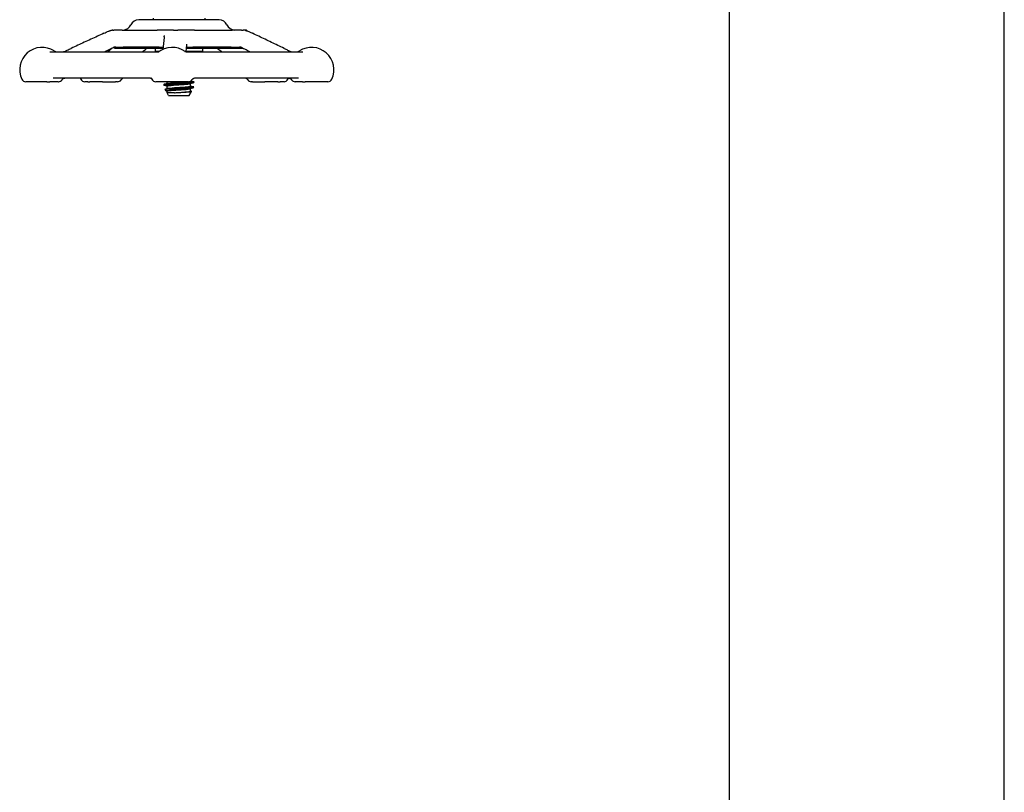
# Model space of a CAD drawing. Header units: inches. Extents: x 24 to 1128, y -94 to 748.
# Tile 536 of 573: x 662 to 676, y 553 to 564. Entities that reach past the tile are written whole.
import ezdxf

# ---------------------------------------------------------------- set-up
doc = ezdxf.new("R2010")
doc.units = ezdxf.units.IN
doc.header["$LTSCALE"] = 32
doc.header["$MEASUREMENT"] = 0
doc.layers.add('Visible (ANSI)', color=7, linetype='Continuous', lineweight=30)

msp = doc.modelspace()

# ---------------------------------------------------------------- linework, layer by layer
at = {"layer": 'Visible (ANSI)'}
for p, q in [((672.38339, 568.53262), (672.38339, 550.48892)), ((676.38339, 550.48892), (676.38339, 565.50527)), ((664.96672, 564.12502), (663.80009, 564.12502)), ((664.00839, 564.14502), (664.00839, 564.12502)), ((664.75839, 564.14502), (664.75839, 564.12502)), ((663.42416, 563.97502), (663.41331, 563.97502)), ((663.42416, 563.97502), (663.43961, 563.97502)), ((663.55725, 563.97502), (663.43961, 563.97502)), ((663.55725, 563.97502), (664.06854, 563.97502)), ((664.3069, 563.97502), (664.06854, 563.97502)), ((664.3069, 563.97502), (664.36553, 563.97502)), ((664.60926, 563.97502), (664.36553, 563.97502)), ((664.60926, 563.97502), (665.15741, 563.97502)), ((665.29535, 563.97502), (665.15741, 563.97502)), ((665.29535, 563.97502), (665.31614, 563.97502)), ((665.34913, 563.97502), (665.31614, 563.97502)), ((665.34913, 563.97502), (665.35214, 563.97502)), ((663.44589, 563.72486), (663.44589, 563.70939)), ((663.46551, 563.72501), (663.57437, 563.72501)), ((664.09629, 563.72501), (663.57437, 563.72501)), ((664.09629, 563.72501), (663.57437, 563.72501)), ((664.09629, 563.72501), (664.15348, 563.72501)), ((664.49115, 563.72501), (664.5839, 563.72501)), ((665.14345, 563.72501), (664.5839, 563.72501)), ((665.14345, 563.72501), (664.5839, 563.72501)), ((665.14345, 563.72501), (665.26476, 563.72501)), ((662.50489, 563.66002), (664.08559, 563.66002)), ((663.44589, 563.70939), (664.15179, 563.70939)), ((664.03964, 563.70939), (664.03964, 563.66152)), ((664.09518, 563.66152), (664.03964, 563.66152)), ((664.05415, 563.66002), (664.05703, 563.66152)), ((664.72714, 563.66152), (664.48432, 563.66152)), ((664.48948, 563.70939), (665.31202, 563.70939)), ((664.48964, 563.66002), (666.1843, 563.66002)), ((664.70824, 563.66152), (664.70536, 563.66002)), ((664.72714, 563.70939), (664.72714, 563.66152)), ((662.4648, 563.22252), (662.15643, 563.22252)), ((662.4648, 563.22252), (662.50716, 563.22252)), ((662.62613, 563.22252), (662.50716, 563.22252)), ((663.95727, 563.27502), (662.55562, 563.27502)), ((662.62613, 563.22252), (662.63154, 563.22252)), ((663.05914, 563.22252), (663.01512, 563.22252)), ((663.05914, 563.22252), (663.08775, 563.22252)), ((663.27303, 563.22252), (663.08775, 563.22252)), ((663.27303, 563.22252), (663.46209, 563.22252)), ((663.49095, 563.22252), (663.46209, 563.22252)), ((664.52189, 563.22252), (664.04756, 563.22252)), ((664.16464, 563.18455), (664.16464, 563.1727)), ((664.21339, 563.1987), (664.21339, 563.22252)), ((664.21339, 563.12456), (664.21339, 563.16009)), ((664.52189, 563.22252), (664.52197, 563.22252)), ((664.55339, 563.16009), (664.55339, 563.19562)), ((664.59232, 563.13309), (664.60052, 563.1479)), ((664.60214, 563.22162), (664.60214, 563.20977)), ((666.12232, 563.27502), (664.61961, 563.27502)), ((665.45442, 563.22252), (665.43547, 563.22252)), ((665.45442, 563.22252), (665.63077, 563.22252)), ((665.8214, 563.22252), (665.63077, 563.22252)), ((665.8214, 563.22252), (665.85325, 563.22252)), ((665.9113, 563.22252), (665.85325, 563.22252)), ((666.07386, 563.22252), (666.07561, 563.22252)), ((666.17911, 563.22252), (666.07561, 563.22252)), ((666.17911, 563.22252), (666.21972, 563.22252)), ((666.54939, 563.22252), (666.21972, 563.22252)), ((664.19838, 563.08983), (664.18421, 563.11547)), ((664.21339, 563.06268), (664.21339, 563.08595)), ((664.31704, 563.06268), (664.21339, 563.06268)), ((664.23422, 563.02502), (664.21339, 563.06268)), ((664.23422, 563.02502), (664.53256, 563.02502)), ((664.53256, 563.02502), (664.56465, 563.08304)), ((664.55339, 563.08595), (664.55339, 563.12148))]:
    msp.add_line(p, q, dxfattribs=at)
for centre, radius, start, end in [((663.57089, 564.10002), 0.125, 270, 336.421822), ((663.80002, 564.00002), 0.125, 90, 156.421822), ((664.96676, 564.00002), 0.125, 23.578178, 90), ((665.19589, 564.10002), 0.125, 203.578178, 270), ((665.35214, 563.94377), 0.03125, 30.661593, 90), ((662.3936, 563.39752), 0.325, 57.004115, 205.376934), ((664.28473, 563.39752), 0.325, 54.084412, 129.508636), ((666.31221, 563.39752), 0.325, 334.623066, 122.995885), ((662.60462, 563.72252), 0.0625, 237.004115, 270), ((663.25229, 563.39752), 0.325, 64.985169, 66.048721), ((666.10119, 563.72252), 0.0625, 270, 302.995885), ((662.15643, 563.28502), 0.0625, 205.376934, 270), ((662.63153, 563.28502), 0.0625, 270, 327.274302), ((663.25229, 563.39752), 0.325, 202.143221, 205.376934), ((663.01512, 563.28502), 0.0625, 205.376934, 270), ((663.49095, 563.28502), 0.0625, 270, 324.549457), ((663.59278, 563.21252), 0.0625, 90, 144.549457), ((664.28473, 563.39752), 0.325, 200.670713, 205.376934), ((664.04756, 563.28502), 0.0625, 205.376934, 270), ((664.52197, 563.28502), 0.0625, 270, 331.080836), ((665.33364, 563.21252), 0.0625, 35.450543, 90), ((665.43547, 563.28502), 0.0625, 215.450543, 270), ((665.9113, 563.28502), 0.0625, 270, 334.623066), ((665.67413, 563.39752), 0.325, 334.623066, 337.856402), ((666.07386, 563.28502), 0.0625, 214.46729, 270), ((666.54939, 563.28502), 0.0625, 270, 334.623066)]:
    msp.add_arc(centre, radius, start, end, dxfattribs=at)
for points, knots in [([(663.2925, 563.9273), (663.26079, 563.91273), (663.22909, 563.89816), (663.16568, 563.869), (663.13398, 563.85442), (663.07059, 563.82525), (663.03889, 563.81067), (662.9755, 563.78149), (662.9438, 563.7669), (662.88042, 563.73771), (662.84873, 563.72312), (662.81703, 563.70852)], [0.42287225, 0.42287225, 0.42287225, 0.42287225, 0.6967656, 0.6967656, 0.97065896, 0.97065896, 1.24455231, 1.24455231, 1.51844567, 1.51844567, 1.79233902, 1.79233902, 1.79233902, 1.79233902]), ([(663.2925, 563.9273), (663.3038, 563.93249), (663.31525, 563.93773), (663.33916, 563.94835), (663.35178, 563.95384), (663.36859, 563.9608), (663.37321, 563.96268), (663.38203, 563.96613), (663.38623, 563.96769), (663.392, 563.96965), (663.39384, 563.97024), (663.3967, 563.97109), (663.39767, 563.97137), (663.39924, 563.97179), (663.39979, 563.97194), (663.40093, 563.97223), (663.40154, 563.97238), (663.40248, 563.97261), (663.4028, 563.97269), (663.40342, 563.97284), (663.40372, 563.97291), (663.40427, 563.97303), (663.40451, 563.97309), (663.40515, 563.97324), (663.40545, 563.97331), (663.40613, 563.97346), (663.40635, 563.97351), (663.40653, 563.97355), (663.40656, 563.97356), (663.40656, 563.97356)], [0, 0, 0, 0, 0.097641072, 0.097641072, 0.200146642, 0.200146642, 0.239300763, 0.239300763, 0.278646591, 0.278646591, 0.298148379, 0.298148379, 0.307905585, 0.307905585, 0.3127903, 0.3127903, 0.317711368, 0.317711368, 0.32016895, 0.32016895, 0.322641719, 0.322641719, 0.325111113, 0.325111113, 0.330090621, 0.330090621, 0.339961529, 0.339961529, 0.345501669, 0.345501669, 0.345501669, 0.345501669]), ([(663.40238, 563.97259), (663.40264, 563.9727), (663.40287, 563.9728), (663.40381, 563.97318), (663.40425, 563.97334), (663.40556, 563.9738), (663.40573, 563.97386), (663.40704, 563.97424), (663.4076, 563.9744), (663.4087, 563.97463), (663.40911, 563.9747), (663.40993, 563.97482), (663.41031, 563.97487), (663.41096, 563.97493), (663.41115, 563.97495), (663.41155, 563.97497), (663.41173, 563.97498), (663.41205, 563.97499), (663.4121, 563.975), (663.41219, 563.975), (663.41224, 563.975), (663.41233, 563.975), (663.41239, 563.975), (663.41248, 563.97501), (663.41251, 563.97501), (663.41257, 563.97501), (663.4126, 563.97501), (663.41266, 563.97501), (663.41269, 563.97501), (663.41277, 563.97501), (663.41282, 563.97501), (663.41294, 563.97501), (663.413, 563.97501), (663.41308, 563.97501), (663.41312, 563.97501), (663.41317, 563.97501), (663.41318, 563.97501), (663.41323, 563.97502), (663.41327, 563.97502), (663.41331, 563.97502)], [0.11779335, 0.11779335, 0.11779335, 0.11779335, 0.125396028, 0.125396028, 0.152672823, 0.152672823, 0.22590879, 0.22590879, 0.259837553, 0.259837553, 0.277093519, 0.277093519, 0.290038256, 0.290038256, 0.294893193, 0.294893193, 0.298545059, 0.298545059, 0.299175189, 0.299175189, 0.299644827, 0.299644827, 0.300118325, 0.300118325, 0.300354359, 0.300354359, 0.300591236, 0.300591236, 0.300827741, 0.300827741, 0.301305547, 0.301305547, 0.302258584, 0.302258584, 0.303198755, 0.303198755, 0.304136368, 0.304136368, 0.306750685, 0.306750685, 0.306750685, 0.306750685]), ([(664.16988, 563.87721), (664.16831, 563.86265), (664.16673, 563.84807), (664.16359, 563.81892), (664.16202, 563.80434), (664.15888, 563.77517), (664.1573, 563.76058), (664.15416, 563.73141), (664.15259, 563.71682), (664.1507, 563.69925), (664.15038, 563.69627), (664.15006, 563.6933)], [0.73329616, 0.73329616, 0.73329616, 0.73329616, 1.00718952, 1.00718952, 1.28108287, 1.28108287, 1.55497623, 1.55497623, 1.82886959, 1.82886959, 1.88472412, 1.88472412, 1.88472412, 1.88472412]), ([(664.16988, 563.87721), (664.16998, 563.87817), (664.17012, 563.87951), (664.17054, 563.88287), (664.17086, 563.88511), (664.1716, 563.88922), (664.17199, 563.89108), (664.17249, 563.89334), (664.17265, 563.89405), (664.17279, 563.8947), (664.17283, 563.89486), (664.17284, 563.89492), (664.17284, 563.89493), (664.17284, 563.89493)], [0, 0, 0, 0, 0.0188180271, 0.0188180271, 0.0424437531, 0.0424437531, 0.0633585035, 0.0633585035, 0.0765189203, 0.0765189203, 0.0837326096, 0.0837326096, 0.085554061, 0.085554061, 0.085554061, 0.085554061]), ([(665.3453, 563.97151), (665.3453, 563.97151), (665.34533, 563.9715), (665.34553, 563.97145), (665.34565, 563.97141), (665.34596, 563.97133), (665.34608, 563.97129), (665.34639, 563.97121), (665.34658, 563.97116), (665.34701, 563.97104), (665.34725, 563.97097), (665.34797, 563.97077), (665.34847, 563.97063), (665.35083, 563.96995), (665.35252, 563.96944), (665.35759, 563.96782), (665.36101, 563.96663), (665.37172, 563.96268), (665.37932, 563.95962), (665.39454, 563.95327), (665.40232, 563.9499), (665.42447, 563.94007), (665.43852, 563.93349), (665.45224, 563.92699)], [0.550231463, 0.550231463, 0.550231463, 0.550231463, 0.555732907, 0.555732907, 0.55952642, 0.55952642, 0.561423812, 0.561423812, 0.563337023, 0.563337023, 0.565252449, 0.565252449, 0.569117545, 0.569117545, 0.584439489, 0.584439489, 0.614643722, 0.614643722, 0.676078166, 0.676078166, 0.740399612, 0.740399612, 0.862737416, 0.862737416, 0.862737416, 0.862737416]), ([(665.91314, 563.7082), (665.88242, 563.7228), (665.8517, 563.7374), (665.79025, 563.76658), (665.75953, 563.78117), (665.69808, 563.81035), (665.66735, 563.82494), (665.6059, 563.8541), (665.57517, 563.86869), (665.51371, 563.89784), (665.48298, 563.91242), (665.45224, 563.92699)], [0.96010468, 0.96010468, 0.96010468, 0.96010468, 1.23399804, 1.23399804, 1.5078914, 1.5078914, 1.78178476, 1.78178476, 2.05567812, 2.05567812, 2.32957148, 2.32957148, 2.32957148, 2.32957148]), ([(663.4423, 563.72477), (663.4423, 563.72477), (663.4423, 563.72477), (663.44223, 563.72474), (663.44211, 563.7247), (663.44167, 563.72453), (663.44143, 563.72443), (663.44074, 563.72412), (663.44027, 563.7239), (663.43921, 563.72338), (663.43865, 563.7231), (663.43723, 563.72234), (663.43632, 563.72184), (663.43273, 563.71982), (663.42999, 563.71818), (663.4232, 563.71419), (663.41918, 563.7119), (663.4054, 563.70441), (663.39474, 563.69936), (663.38403, 563.69444)], [0.14183772, 0.14183772, 0.14183772, 0.14183772, 0.146079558, 0.146079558, 0.156573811, 0.156573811, 0.163607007, 0.163607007, 0.170788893, 0.170788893, 0.176838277, 0.176838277, 0.18529246, 0.18529246, 0.210053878, 0.210053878, 0.248401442, 0.248401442, 0.341016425, 0.341016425, 0.341016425, 0.341016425]), ([(663.46549, 563.72501), (663.46519, 563.72501), (663.4649, 563.72501), (663.4646, 563.72501), (663.46459, 563.72501), (663.46456, 563.72501), (663.46454, 563.72501), (663.46445, 563.72501), (663.46439, 563.72501), (663.46426, 563.72501), (663.4642, 563.72501), (663.46337, 563.72501), (663.46269, 563.72501), (663.46107, 563.72501), (663.46016, 563.72501), (663.45672, 563.725), (663.45425, 563.725), (663.45058, 563.72496), (663.44952, 563.72494), (663.44789, 563.72491), (663.44738, 563.7249), (663.44629, 563.72487), (663.4457, 563.72485), (663.44478, 563.72481), (663.44447, 563.7248), (663.44402, 563.72477), (663.44387, 563.72476), (663.44345, 563.72474), (663.4432, 563.72472), (663.44274, 563.72469), (663.44254, 563.72467), (663.4422, 563.72464), (663.44207, 563.72463), (663.44193, 563.72461), (663.4419, 563.72461), (663.44188, 563.72461)], [0, 0, 0, 0, 0.002309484, 0.002309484, 0.002382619, 0.002382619, 0.0025284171, 0.0025284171, 0.0031079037, 0.0031079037, 0.0037043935, 0.0037043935, 0.0110744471, 0.0110744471, 0.0208971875, 0.0208971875, 0.0483143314, 0.0483143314, 0.0589572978, 0.0589572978, 0.0635895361, 0.0635895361, 0.068304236, 0.068304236, 0.0706553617, 0.0706553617, 0.0718166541, 0.0718166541, 0.0741661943, 0.0741661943, 0.0770362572, 0.0770362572, 0.0800755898, 0.0800755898, 0.0808559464, 0.0808559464, 0.0808559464, 0.0808559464]), ([(664.49327, 563.74452), (664.49153, 563.7284), (664.48979, 563.71227), (664.48676, 563.68419), (664.48547, 563.67224), (664.48419, 563.66029)], [0.771603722, 0.771603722, 0.771603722, 0.771603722, 1.074742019, 1.074742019, 1.299248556, 1.299248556, 1.299248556, 1.299248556]), ([(664.4952, 563.77054), (664.4952, 563.77054), (664.4952, 563.77054), (664.4952, 563.77052), (664.49518, 563.77032), (664.49513, 563.76941), (664.49507, 563.76846), (664.49492, 563.76596), (664.49483, 563.76428), (664.4946, 563.76038), (664.49445, 563.75813), (664.49409, 563.75304), (664.49385, 563.75014), (664.49351, 563.74674), (664.49342, 563.74592), (664.49332, 563.74497), (664.49329, 563.74474), (664.49327, 563.74452)], [0.395052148, 0.395052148, 0.395052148, 0.395052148, 0.395584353, 0.395584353, 0.405250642, 0.405250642, 0.421321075, 0.421321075, 0.442620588, 0.442620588, 0.471004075, 0.471004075, 0.508904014, 0.508904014, 0.521535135, 0.521535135, 0.525741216, 0.525741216, 0.525741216, 0.525741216]), ([(665.28547, 563.72486), (665.28523, 563.72487), (665.285, 563.72487), (665.28408, 563.7249), (665.28343, 563.72491), (665.2821, 563.72494), (665.28143, 563.72495), (665.27895, 563.72498), (665.27722, 563.72499), (665.27381, 563.72501), (665.27213, 563.72501), (665.26962, 563.72501), (665.26878, 563.72501), (665.2673, 563.72501), (665.26667, 563.72501), (665.2659, 563.72501), (665.26581, 563.72501), (665.2657, 563.72501), (665.26568, 563.72501), (665.26564, 563.72501), (665.26561, 563.72501), (665.26558, 563.72501), (665.26557, 563.72501), (665.2653, 563.72501), (665.26503, 563.72501), (665.26477, 563.72501)], [0.2872812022, 0.2872812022, 0.2872812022, 0.2872812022, 0.2890649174, 0.2890649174, 0.2943712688, 0.2943712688, 0.3003360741, 0.3003360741, 0.3169538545, 0.3169538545, 0.3333826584, 0.3333826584, 0.3415798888, 0.3415798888, 0.3477304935, 0.3477304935, 0.3485002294, 0.3485002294, 0.3486639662, 0.3486639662, 0.3488290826, 0.3488290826, 0.3489130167, 0.3489130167, 0.3511479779, 0.3511479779, 0.3511479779, 0.3511479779]), ([(665.34076, 563.69475), (665.32903, 563.70031), (665.31757, 563.70604), (665.30263, 563.71485), (665.29872, 563.71726), (665.29331, 563.72051), (665.29183, 563.72139), (665.2893, 563.72285), (665.28821, 563.72345), (665.28665, 563.72427), (665.28609, 563.72456), (665.28506, 563.72506), (665.28462, 563.72526), (665.28404, 563.72551), (665.28386, 563.72559), (665.28367, 563.72566), (665.28363, 563.72568), (665.28363, 563.72568)], [0, 0, 0, 0, 0.104741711, 0.104741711, 0.140935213, 0.140935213, 0.154491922, 0.154491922, 0.164716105, 0.164716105, 0.171023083, 0.171023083, 0.178491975, 0.178491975, 0.185464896, 0.185464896, 0.191706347, 0.191706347, 0.191706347, 0.191706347]), ([(662.69666, 563.66002), (662.69693, 563.66002), (662.6972, 563.66002), (662.69748, 563.66002), (662.6975, 563.66002), (662.69753, 563.66002), (662.69754, 563.66002), (662.69778, 563.66002), (662.69794, 563.66002), (662.69829, 563.66002), (662.69846, 563.66002), (662.69908, 563.66002), (662.69953, 563.66002), (662.70085, 563.66002), (662.70173, 563.66002), (662.7041, 563.66003), (662.70561, 563.66004), (662.70862, 563.66007), (662.71004, 563.66009), (662.71234, 563.66015), (662.71284, 563.66017), (662.71366, 563.6602), (662.71396, 563.66021), (662.71439, 563.66023), (662.71453, 563.66024), (662.7148, 563.66025), (662.71493, 563.66026), (662.7153, 563.66028), (662.71552, 563.66029), (662.71605, 563.66032), (662.7163, 563.66034), (662.71672, 563.66037), (662.71689, 563.66039), (662.71784, 563.66048), (662.71802, 563.66051), (662.71865, 563.66062), (662.71893, 563.66068), (662.71982, 563.6609), (662.72039, 563.66105), (662.72192, 563.66158), (662.72257, 563.66182), (662.72376, 563.66231), (662.72419, 563.6625), (662.72525, 563.66297), (662.7259, 563.66328), (662.72742, 563.66402), (662.72831, 563.66448), (662.73088, 563.66582), (662.73254, 563.66673), (662.73772, 563.66957), (662.74103, 563.67139), (662.74877, 563.67552), (662.7532, 563.67783), (662.77583, 563.68936), (662.7964, 563.69902), (662.81703, 563.70852)], [0, 0, 0, 0, 0.002081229, 0.002081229, 0.002217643, 0.002217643, 0.002352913, 0.002352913, 0.004518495, 0.004518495, 0.006815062, 0.006815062, 0.012938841, 0.012938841, 0.025196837, 0.025196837, 0.045580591, 0.045580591, 0.063157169, 0.063157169, 0.067563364, 0.067563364, 0.06977046, 0.06977046, 0.070859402, 0.070859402, 0.071947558, 0.071947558, 0.07413729, 0.07413729, 0.078495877, 0.078495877, 0.08337042, 0.08337042, 0.111454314, 0.111454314, 0.13020098, 0.13020098, 0.14776646, 0.14776646, 0.156573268, 0.156573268, 0.160918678, 0.160918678, 0.166770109, 0.166770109, 0.174540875, 0.174540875, 0.189569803, 0.189569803, 0.223438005, 0.223438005, 0.26855419, 0.26855419, 0.446939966, 0.446939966, 0.446939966, 0.446939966]), ([(663.35167, 563.66002), (663.35283, 563.66078), (663.35404, 563.6616), (663.35917, 563.66534), (663.36303, 563.66856), (663.37176, 563.67617), (663.37661, 563.68066), (663.38776, 563.69054), (663.39477, 563.6962), (663.39985, 563.70031)], [0.292037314, 0.292037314, 0.292037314, 0.292037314, 0.307963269, 0.307963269, 0.36147562, 0.36147562, 0.432810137, 0.432810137, 0.518710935, 0.518710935, 0.518710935, 0.518710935]), ([(663.91671, 563.70939), (663.91653, 563.70924), (663.91636, 563.70909), (663.91419, 563.70726), (663.91218, 563.70564), (663.90973, 563.70367), (663.90904, 563.70313), (663.90842, 563.70262)], [0.3697901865, 0.3697901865, 0.3697901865, 0.3697901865, 0.371993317, 0.371993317, 0.3970575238, 0.3970575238, 0.4080566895, 0.4080566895, 0.4080566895, 0.4080566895]), ([(664.08559, 563.66002), (664.08899, 563.66002), (664.09141, 563.66034), (664.09358, 563.66072), (664.09394, 563.66079), (664.09428, 563.66086)], [0, 0, 0, 0, 0.0230186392, 0.0230186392, 0.0282285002, 0.0282285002, 0.0282285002, 0.0282285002]), ([(664.47182, 563.66327), (664.47249, 563.66298), (664.47358, 563.66254), (664.47698, 563.66152), (664.47915, 563.66095), (664.48431, 563.66024), (664.48671, 563.66002), (664.48964, 563.66002)], [0.5227954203, 0.5227954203, 0.5227954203, 0.5227954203, 0.5453702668, 0.5453702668, 0.565399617, 0.565399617, 0.5779614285, 0.5779614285, 0.5779614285, 0.5779614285]), ([(664.95153, 563.70023), (664.94927, 563.70183), (664.9464, 563.70383), (664.942, 563.70707), (664.94048, 563.70822), (664.93898, 563.70939)], [0, 0, 0, 0, 0.033112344, 0.033112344, 0.050501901, 0.050501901, 0.050501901, 0.050501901]), ([(665.91314, 563.7082), (665.93051, 563.69995), (665.94771, 563.69161), (665.96869, 563.68047), (665.97379, 563.67768), (665.98285, 563.67258), (665.98688, 563.67025), (665.99368, 563.66638), (665.99629, 563.66493), (666.0001, 563.66301), (666.00136, 563.66242), (666.00324, 563.6616), (666.00396, 563.66131), (666.00512, 563.66088), (666.00557, 563.66072), (666.00661, 563.66038), (666.00697, 563.66029), (666.00719, 563.66023)], [0, 0, 0, 0, 0.154973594, 0.154973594, 0.206362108, 0.206362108, 0.244918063, 0.244918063, 0.267457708, 0.267457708, 0.278225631, 0.278225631, 0.286083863, 0.286083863, 0.293892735, 0.293892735, 0.308588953, 0.308588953, 0.308588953, 0.308588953]), ([(666.00668, 563.66026), (666.00668, 563.66026), (666.00671, 563.66026), (666.00693, 563.66024), (666.00706, 563.66024), (666.00746, 563.66022), (666.00758, 563.66021), (666.0078, 563.6602), (666.00788, 563.6602), (666.00806, 563.66019), (666.00816, 563.66019), (666.00838, 563.66018), (666.0085, 563.66018), (666.00874, 563.66017), (666.00887, 563.66016), (666.00925, 563.66015), (666.00952, 563.66014), (666.01026, 563.66013), (666.01073, 563.66012), (666.01289, 563.66007), (666.01432, 563.66006), (666.01736, 563.66004), (666.01893, 563.66003), (666.02147, 563.66002), (666.02245, 563.66002), (666.02394, 563.66002), (666.02444, 563.66002), (666.02533, 563.66002), (666.02569, 563.66002), (666.0262, 563.66002), (666.02625, 563.66002), (666.02632, 563.66002), (666.02633, 563.66002), (666.02634, 563.66002), (666.02635, 563.66002), (666.0266, 563.66002), (666.02684, 563.66002), (666.02707, 563.66002)], [0.3782575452, 0.3782575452, 0.3782575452, 0.3782575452, 0.3866577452, 0.3866577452, 0.3925541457, 0.3925541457, 0.3944966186, 0.3944966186, 0.3954660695, 0.3954660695, 0.3964378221, 0.3964378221, 0.3974115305, 0.3974115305, 0.3983847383, 0.3983847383, 0.400350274, 0.400350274, 0.4042745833, 0.4042745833, 0.4199695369, 0.4199695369, 0.4387540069, 0.4387540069, 0.4507677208, 0.4507677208, 0.4567742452, 0.4567742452, 0.4612834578, 0.4612834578, 0.4617697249, 0.4617697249, 0.461830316, 0.461830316, 0.4618912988, 0.4618912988, 0.4637273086, 0.4637273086, 0.4637273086, 0.4637273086]), ([(662.6841, 563.25123), (662.68692, 563.2556), (662.68994, 563.25901), (662.69594, 563.26456), (662.69893, 563.2667), (662.70476, 563.27013), (662.70761, 563.27141), (662.7131, 563.27335), (662.71574, 563.27401), (662.72076, 563.27484), (662.72313, 563.27502), (662.72534, 563.27502)], [0.679008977, 0.679008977, 0.679008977, 0.679008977, 0.716290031, 0.716290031, 0.753571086, 0.753571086, 0.79085214, 0.79085214, 0.828133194, 0.828133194, 0.865414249, 0.865414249, 0.865414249, 0.865414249]), ([(663.98831, 563.26425), (663.98825, 563.26431), (663.98818, 563.26437), (663.98675, 563.26559), (663.98471, 563.26718), (663.97837, 563.27069), (663.97396, 563.27263), (663.96496, 563.27457), (663.96122, 563.27502), (663.95727, 563.27502)], [0.4166670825, 0.4166670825, 0.4166670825, 0.4166670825, 0.4183811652, 0.4183811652, 0.4512703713, 0.4512703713, 0.4846744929, 0.4846744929, 0.5041533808, 0.5041533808, 0.5041533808, 0.5041533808]), ([(664.16931, 563.17027), (664.16766, 563.1707), (664.16644, 563.17113), (664.16567, 563.17155), (664.15947, 563.175), (664.18291, 563.17845), (664.2279, 563.1819), (664.27288, 563.18535), (664.33856, 563.1888), (664.40228, 563.19225), (664.466, 563.1957), (664.52654, 563.19915), (664.56304, 563.2026), (664.5883, 563.20499), (664.60171, 563.20738), (664.6019, 563.20977)], [18.64392693, 18.64392693, 18.64392693, 18.64392693, 18.75246912, 18.75246912, 18.75246912, 19.62966474, 19.62966474, 19.62966474, 20.50680644, 20.50680644, 20.50680644, 21.38389434, 21.38389434, 21.38389434, 21.99114858, 21.99114858, 21.99114858, 21.99114858]), ([(664.59722, 563.22405), (664.60294, 563.22255), (664.60364, 563.22105), (664.59877, 563.21955), (664.58758, 563.2161), (664.54719, 563.21264), (664.49155, 563.20919), (664.43612, 563.20575), (664.36662, 563.20231), (664.30688, 563.19887), (664.24732, 563.19544), (664.19858, 563.19201), (664.17728, 563.18858), (664.16894, 563.18724), (664.16487, 563.1859), (664.16495, 563.18455)], [-28.47996288, -28.47996288, -28.47996288, -28.47996288, -28.09855277, -28.09855277, -28.09855277, -27.22073235, -27.22073235, -27.22073235, -26.34618961, -26.34618961, -26.34618961, -25.47436069, -25.47436069, -25.47436069, -25.13274123, -25.13274123, -25.13274123, -25.13274123]), ([(664.18421, 563.11547), (664.18361, 563.11654), (664.18625, 563.11761), (664.19934, 563.12003), (664.21156, 563.12136), (664.24452, 563.12405), (664.26502, 563.12538), (664.31177, 563.12807), (664.33762, 563.1294), (664.39135, 563.13209), (664.41873, 563.13342), (664.47144, 563.13611), (664.49623, 563.13745), (664.53989, 563.14014), (664.55827, 563.14147), (664.58605, 563.14416), (664.59509, 563.14549), (664.60168, 563.1479), (664.6011, 563.14897), (664.59707, 563.15003)], [-1.82945707, -1.82945707, -1.82945707, -1.82945707, -1.67073605, -1.67073605, -1.46944503, -1.46944503, -1.26599575, -1.26599575, -1.06038864, -1.06038864, -0.8526241, -0.8526241, -0.64270256, -0.64270256, -0.43062442, -0.43062442, -0.2163901, -0.2163901, -0.04412334, -0.04412334, -0.04412334, -0.04412334]), ([(664.21349, 563.16009), (664.21344, 563.1607), (664.21409, 563.16132), (664.21546, 563.16193), (664.22369, 563.16561), (664.25788, 563.16928), (664.30482, 563.17296), (664.35177, 563.17663), (664.41033, 563.18031), (664.45791, 563.18398), (664.50145, 563.18734), (664.53482, 563.1907), (664.54756, 563.19407)], [18.84955592, 18.84955592, 18.84955592, 18.84955592, 19.00565528, 19.00565528, 19.00565528, 19.93990619, 19.93990619, 19.93990619, 20.87409597, 20.87409597, 20.87409597, 21.72893829, 21.72893829, 21.72893829, 21.72893829]), ([(664.21939, 563.12611), (664.2227, 563.12702), (664.22746, 563.12793), (664.23366, 563.12884), (664.25873, 563.13252), (664.30673, 563.13619), (664.35912, 563.13987), (664.41152, 563.14354), (664.46704, 563.14721), (664.50426, 563.15089), (664.53534, 563.15396), (664.55303, 563.15702), (664.5533, 563.16009)], [19.1117662, 19.1117662, 19.1117662, 19.1117662, 19.34287582, 19.34287582, 19.34287582, 20.27710465, 20.27710465, 20.27710465, 21.21127241, 21.21127241, 21.21127241, 21.99114858, 21.99114858, 21.99114858, 21.99114858]), ([(664.21952, 563.20025), (664.22668, 563.20217), (664.24008, 563.20408), (664.25883, 563.20599), (664.29484, 563.20967), (664.34972, 563.21334), (664.4023, 563.21701), (664.42857, 563.21885), (664.45395, 563.22068), (664.47608, 563.22252)], [25.39495151, 25.39495151, 25.39495151, 25.39495151, 25.88120123, 25.88120123, 25.88120123, 26.81500619, 26.81500619, 26.81500619, 27.28146626, 27.28146626, 27.28146626, 27.28146626]), ([(664.61961, 563.27502), (664.613, 563.27502), (664.60692, 563.27386), (664.59621, 563.27042), (664.59189, 563.26807), (664.58509, 563.26364), (664.58277, 563.26157), (664.57942, 563.2583), (664.57841, 563.25707), (664.57698, 563.25525), (664.57665, 563.25473), (664.57655, 563.25457), (664.57655, 563.25457), (664.57655, 563.25456)], [0, 0, 0, 0, 0.01956218, 0.01956218, 0.042143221, 0.042143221, 0.066897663, 0.066897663, 0.091714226, 0.091714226, 0.119371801, 0.119371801, 0.119413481, 0.119413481, 0.119413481, 0.119413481]), ([(665.97467, 563.27502), (665.97747, 563.27502), (665.98049, 563.2748), (665.98687, 563.27377), (665.99023, 563.27294), (665.9971, 563.2705), (666.00062, 563.26888), (666.00749, 563.26477), (666.01084, 563.26228), (666.01704, 563.25649), (666.01989, 563.25321), (666.02233, 563.24964)], [0, 0, 0, 0, 0.020730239, 0.020730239, 0.041460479, 0.041460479, 0.062190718, 0.062190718, 0.082920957, 0.082920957, 0.103651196, 0.103651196, 0.103651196, 0.103651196]), ([(664.59232, 563.13309), (664.59221, 563.13288), (664.59202, 563.13267), (664.58954, 563.13068), (664.58211, 563.1289), (664.55771, 563.12531), (664.5411, 563.12353), (664.50095, 563.11995), (664.47789, 563.11817), (664.4284, 563.11458), (664.4025, 563.1128), (664.35132, 563.10921), (664.32652, 563.10744), (664.28129, 563.10385), (664.26124, 563.10207), (664.22852, 563.09848), (664.21605, 563.0967), (664.20031, 563.09311), (664.19706, 563.09133), (664.19947, 563.08851), (664.20184, 563.08749), (664.20567, 563.08647)], [-2.47132295, -2.47132295, -2.47132295, -2.47132295, -2.44714253, -2.44714253, -2.24173481, -2.24173481, -2.03918578, -2.03918578, -1.83949606, -1.83949606, -1.64266629, -1.64266629, -1.44869709, -1.44869709, -1.25758909, -1.25758909, -1.06934294, -1.06934294, -0.88395925, -0.88395925, -0.77975748, -0.77975748, -0.77975748, -0.77975748]), ([(664.21344, 563.08595), (664.21367, 563.08923), (664.23409, 563.0925), (664.26898, 563.09577), (664.30815, 563.09945), (664.36461, 563.10313), (664.41655, 563.1068), (664.46849, 563.11048), (664.51465, 563.11415), (664.53721, 563.11783), (664.5415, 563.11853), (664.54491, 563.11923), (664.54746, 563.11993)], [12.56637061, 12.56637061, 12.56637061, 12.56637061, 13.39885666, 13.39885666, 13.39885666, 14.3334779, 14.3334779, 14.3334779, 15.26803699, 15.26803699, 15.26803699, 15.44575299, 15.44575299, 15.44575299, 15.44575299]), ([(664.31704, 563.06268), (664.3658, 563.06636), (664.42427, 563.07004), (664.46987, 563.07371), (664.51546, 563.07739), (664.54707, 563.08106), (664.5525, 563.08474), (664.5531, 563.08514), (664.55337, 563.08555), (664.55335, 563.08595)], [13.73621099, 13.73621099, 13.73621099, 13.73621099, 14.67080978, 14.67080978, 14.67080978, 15.60534648, 15.60534648, 15.60534648, 15.70796327, 15.70796327, 15.70796327, 15.70796327]), ([(664.31704, 563.06268), (664.33561, 563.06393), (664.35559, 563.06515), (664.39852, 563.06773), (664.42114, 563.06907), (664.46436, 563.07176), (664.4845, 563.07309), (664.51958, 563.07578), (664.5341, 563.07711), (664.55548, 563.0798), (664.56203, 563.08113), (664.56564, 563.08351), (664.56446, 563.08454), (664.5606, 563.08557)], [-4.2480515, -4.2480515, -4.2480515, -4.2480515, -4.09092164, -4.09092164, -3.91772748, -3.91772748, -3.74236935, -3.74236935, -3.5648477, -3.5648477, -3.38516298, -3.38516298, -3.24537133, -3.24537133, -3.24537133, -3.24537133])]:
    msp.add_open_spline(points, degree=3, knots=knots, dxfattribs=at)
for points in [[(663.38403, 563.69444), (663.35907, 563.68297), (663.33411, 563.67149), (663.30915, 563.66002)], [(663.39985, 563.70031), (663.4015, 563.70165), (663.40316, 563.70299), (663.40481, 563.70433)], [(663.85574, 563.66002), (663.8733, 563.67422), (663.89086, 563.68843), (663.90842, 563.70262)], [(664.95153, 563.70023), (664.97045, 563.68683), (664.98936, 563.67342), (665.00828, 563.66002)], [(665.414, 563.66002), (665.38959, 563.6716), (665.36517, 563.68318), (665.34076, 563.69475)], [(664.16925, 563.18698), (664.18591, 563.19138), (664.20256, 563.1958), (664.2192, 563.20025)], [(664.21339, 563.15855), (664.19869, 563.16248), (664.18397, 563.16638), (664.16925, 563.17027)], [(664.59754, 563.20734), (664.58088, 563.20294), (664.56422, 563.19852), (664.54758, 563.19407)], [(664.55339, 563.16163), (664.56795, 563.15774), (664.58251, 563.15388), (664.59707, 563.15003)], [(664.5586, 563.23438), (664.57158, 563.23092), (664.58455, 563.22748), (664.59754, 563.22405)], [(664.18793, 563.11778), (664.19836, 563.12055), (664.20878, 563.12332), (664.2192, 563.12611)], [(664.21339, 563.08441), (664.21082, 563.0851), (664.20825, 563.08579), (664.20567, 563.08647)], [(664.58583, 563.13011), (664.57307, 563.12673), (664.56033, 563.12334), (664.54758, 563.11993)], [(664.55339, 563.08749), (664.5558, 563.08685), (664.5582, 563.08621), (664.5606, 563.08557)]]:
    msp.add_open_spline(points, degree=3, dxfattribs=at)

doc.saveas('drawing.dxf')
